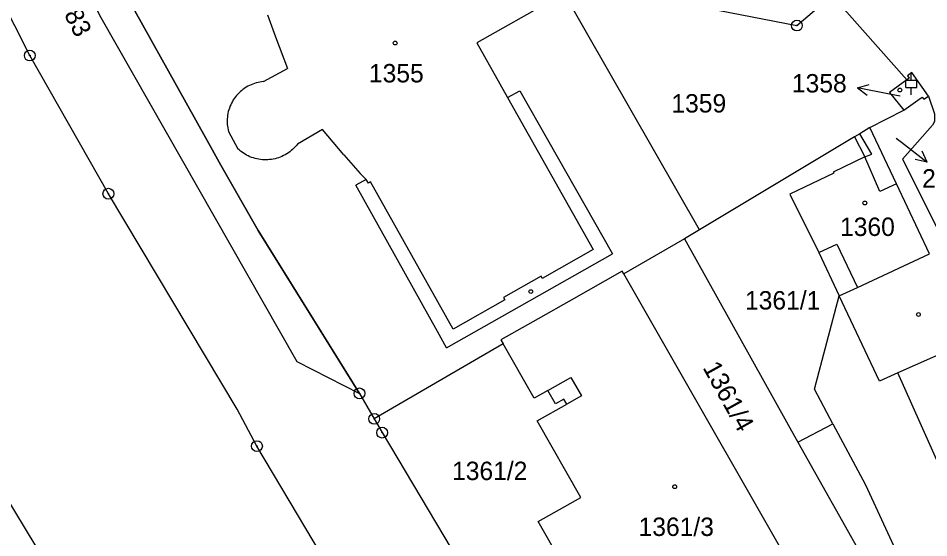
# Model space of a CAD drawing. Extents: x -644096 to -634268, y -1141430 to -1133463.
# Drawn here: x -639048.5 to -638964.5, y -1138227.3 to -1138179.3 of the extents above; entities that cross this region are included whole.
import ezdxf

# ---------------------------------------------------------------- set-up
doc = ezdxf.new("R2010")
doc.units = 0
for name, color, linetype in [('_CIVIL_CONSTRUCTION', 7, 'Continuous'), ('B_Hranice _3D', 7, 'Continuous'), ('M_Svah_Nasyp', 7, 'Continuous'), ('M_Svah_Zarez', 7, 'Continuous'), ('spodek_zarez', 7, 'Continuous'), ('svrsek_osa_sjezdy', 7, 'Continuous'), ('svrsek_osa_terminal_VRT', 7, 'Continuous'), ('svrsek_osa_VRT', 7, 'Continuous'), ('svrsek_popisy_VRT', 7, 'Continuous'), ('terminal_VRT', 7, 'Continuous')]:
    doc.layers.add(name, color=color, linetype=linetype)

msp = doc.modelspace()

# ---------------------------------------------------------------- linework, layer by layer
at = {"layer": '_CIVIL_CONSTRUCTION'}
for centre, radius in [((-638976.65, -1138179.97), 0.5), ((-638976.65, -1138179.97), 0.0303), ((-639047.43, -1138182.74), 0.5), ((-639047.43, -1138182.74), 0.0303), ((-639040.18, -1138195.5), 0.5), ((-639040.18, -1138195.5), 0.0303), ((-639017.01, -1138213.94), 0.5), ((-639017.01, -1138213.94), 0.0303), ((-639015.65, -1138216.29), 0.5), ((-639015.65, -1138216.29), 0.0303), ((-639014.92, -1138217.56), 0.5), ((-639014.92, -1138217.56), 0.0303), ((-639026.47, -1138218.81), 0.5), ((-639026.47, -1138218.81), 0.0303)]:
    msp.add_circle(centre, radius, dxfattribs=at)
at = {"layer": 'B_Hranice _3D'}
msp.add_lwpolyline([(-639050.65, -1138158.91), (-639041.01, -1138179), (-639022.8, -1138210.99), (-639017.01, -1138213.94), (-639020.08, -1138209), (-639026.35, -1138198.91), (-639029.79, -1138192.87), (-639031.23, -1138190.31), (-639034.63, -1138184.2), (-639037.74, -1138178.62), (-639045.64, -1138162.32), (-639045.9, -1138161.51), (-639046.05, -1138161.05), (-639047.54, -1138158.15), (-639054.44, -1138142.5)], dxfattribs=at)
at = {"layer": 'M_Svah_Nasyp'}
for p, q in [((-638999.21, -1138177.6), (-639006.18, -1138181.57)), ((-639025.51, -1138178.99), (-639024.75, -1138181.01)), ((-639024.75, -1138181.01), (-639023.64, -1138183.95)), ((-639006.18, -1138181.57), (-639003.34, -1138186.63)), ((-639025.87, -1138185.15), (-639023.64, -1138183.95)), ((-639003.34, -1138186.63), (-639002.2, -1138185.99)), ((-639002.2, -1138185.99), (-638993.65, -1138201.04)), ((-639003.34, -1138186.63), (-638995.45, -1138200.65)), ((-639029.09, -1138189.76), (-639028.24, -1138191.35)), ((-639020.42, -1138189.57), (-639022.72, -1138190.92)), ((-639018.45, -1138191.91), (-639020.42, -1138189.57)), ((-638969.72, -1138191.84), (-638970.85, -1138189.96)), ((-639018.45, -1138191.91), (-639016.95, -1138193.63)), ((-638970.38, -1138192.09), (-638969.72, -1138191.84)), ((-638969.01, -1138195.29), (-638970.38, -1138192.09)), ((-639016.38, -1138194.18), (-639016.95, -1138193.63)), ((-639016.38, -1138194.18), (-639017.35, -1138194.72)), ((-639009.82, -1138208.21), (-639017.35, -1138194.72)), ((-639016.19, -1138194.53), (-639016.38, -1138194.18)), ((-639015.99, -1138194.42), (-639016.19, -1138194.53)), ((-639008.38, -1138208.02), (-639015.99, -1138194.42)), ((-638967.46, -1138194.59), (-638969.01, -1138195.29)), ((-638995.45, -1138200.65), (-639000.14, -1138203.32)), ((-638974.62, -1138200.93), (-638972.95, -1138200.15)), ((-638972.95, -1138200.15), (-638971.07, -1138204.16)), ((-639008.97, -1138209.73), (-638993.65, -1138201.04)), ((-639000.25, -1138203.12), (-639003.72, -1138205.1)), ((-639000.14, -1138203.32), (-639000.25, -1138203.12)), ((-639003.61, -1138205.3), (-639008.38, -1138208.02)), ((-639003.72, -1138205.1), (-639003.61, -1138205.3)), ((-639008.97, -1138209.73), (-639009.82, -1138208.21)), ((-638959.25, -1138208.43), (-638967.34, -1138212.04)), ((-638999.63, -1138213.66), (-638997.52, -1138212.46)), ((-638997.52, -1138212.46), (-638996.54, -1138214.17)), ((-638996.54, -1138214.17), (-638997.89, -1138214.94))]:
    msp.add_line(p, q, dxfattribs=at)
for points in [[(-639025.87, -1138185.15), (-639026.038, -1138185.168), (-639026.204, -1138185.194), (-639026.37, -1138185.228), (-639026.533, -1138185.269), (-639026.695, -1138185.318), (-639026.854, -1138185.374), (-639027.01, -1138185.437), (-639027.164, -1138185.508), (-639027.314, -1138185.585), (-639027.46, -1138185.669), (-639027.602, -1138185.76), (-639027.74, -1138185.858), (-639027.873, -1138185.961), (-639028.001, -1138186.071), (-639028.124, -1138186.186), (-639028.242, -1138186.307), (-639028.354, -1138186.434), (-639028.459, -1138186.565), (-639028.559, -1138186.701), (-639028.653, -1138186.842), (-639028.739, -1138186.986), (-639028.82, -1138187.135), (-639028.893, -1138187.287), (-639028.959, -1138187.442), (-639029.018, -1138187.6), (-639029.069, -1138187.761), (-639029.113, -1138187.924), (-639029.15, -1138188.089), (-639029.178, -1138188.255), (-639029.2, -1138188.422), (-639029.213, -1138188.59), (-639029.219, -1138188.759), (-639029.217, -1138188.928), (-639029.207, -1138189.096), (-639029.189, -1138189.264), (-639029.164, -1138189.431), (-639029.131, -1138189.596), (-639029.09, -1138189.76)], [(-639022.72, -1138190.92), (-639022.826, -1138191.051), (-639022.937, -1138191.178), (-639023.055, -1138191.299), (-639023.177, -1138191.415), (-639023.305, -1138191.525), (-639023.437, -1138191.63), (-639023.575, -1138191.728), (-639023.716, -1138191.82), (-639023.862, -1138191.905), (-639024.011, -1138191.984), (-639024.163, -1138192.056), (-639024.319, -1138192.121), (-639024.478, -1138192.178), (-639024.639, -1138192.229), (-639024.802, -1138192.272), (-639024.966, -1138192.308), (-639025.133, -1138192.336), (-639025.3, -1138192.357), (-639025.468, -1138192.37), (-639025.637, -1138192.375), (-639025.806, -1138192.373), (-639025.974, -1138192.363), (-639026.142, -1138192.346), (-639026.309, -1138192.321), (-639026.474, -1138192.288), (-639026.638, -1138192.248), (-639026.8, -1138192.201), (-639026.96, -1138192.146), (-639027.117, -1138192.085), (-639027.271, -1138192.016), (-639027.421, -1138191.94), (-639027.568, -1138191.857), (-639027.712, -1138191.768), (-639027.851, -1138191.673), (-639027.985, -1138191.571), (-639028.115, -1138191.463), (-639028.24, -1138191.35)]]:
    msp.add_lwpolyline(points, dxfattribs=at)
at = {"layer": 'M_Svah_Zarez'}
for centre in [(-639013.717, -1138181.589), (-638967.147, -1138185.929), (-638970.377, -1138196.359), (-639001.197, -1138204.539), (-638965.437, -1138206.659), (-638987.927, -1138222.559)]:
    msp.add_circle(centre, 0.175, dxfattribs=at)
at = {"layer": 'spodek_zarez'}
msp.add_circle((-638683.068, -1137056.847), 1378.084, dxfattribs=at)
at = {"layer": 'svrsek_osa_sjezdy'}
for p, q in [((-638966.1, -1138185.031), (-638966.1, -1138184.36)), ((-638966.603, -1138185.031), (-638965.597, -1138185.031)), ((-638966.603, -1138185.702), (-638966.603, -1138185.031)), ((-638966.603, -1138185.702), (-638965.597, -1138185.702)), ((-638966.1, -1138186.37), (-638966.1, -1138185.702)), ((-638965.597, -1138185.702), (-638965.597, -1138185.031))]:
    msp.add_line(p, q, dxfattribs=at)
at = {"layer": 'svrsek_osa_terminal_VRT'}
msp.add_arc((-642050.261, -1145189.597), 8802.25, 41.4131519, 75.3170489, dxfattribs=at)
at = {"layer": 'svrsek_popisy_VRT'}
for p, q in [((-638971.066, -1138185.727), (-638969.987, -1138185.427)), ((-638968.12, -1138186.3), (-638971.066, -1138185.727)), ((-638971.066, -1138185.727), (-638970.178, -1138186.41)), ((-638967.11, -1138186.49), (-638968.12, -1138186.3)), ((-638967.48, -1138190.36), (-638966.99, -1138190.73)), ((-638966.99, -1138190.73), (-638964.625, -1138192.578)), ((-638964.625, -1138192.578), (-638965.106, -1138191.566)), ((-638964.625, -1138192.578), (-638965.723, -1138192.356))]:
    msp.add_line(p, q, dxfattribs=at)
at = {"layer": 'terminal_VRT'}
for p, q in [((-638966.51, -1138184.99), (-638973.41, -1138177.16)), ((-638969.91, -1138189.39), (-638966.77, -1138187.8)), ((-638971.32, -1138190.24), (-638985.65, -1138198.84)), ((-638985.65, -1138198.84), (-638987.02, -1138199.66)), ((-638987.02, -1138199.66), (-638992.62, -1138202.91)), ((-638987.02, -1138199.66), (-638976.55, -1138218.44)), ((-639003.74, -1138209.37), (-639015.65, -1138216.29)), ((-639017.01, -1138213.94), (-639015.65, -1138216.29)), ((-638976.55, -1138218.44), (-638973.32, -1138216.75)), ((-638976.55, -1138218.44), (-638966.33, -1138236.6))]:
    msp.add_line(p, q, dxfattribs=at)
for points in [[(-638977.16, -1138380.58), (-638974.99, -1138375.93), (-638973.71, -1138350.27), (-638975.16, -1138329.87), (-638977.07, -1138318.95), (-638979.84, -1138308.41), (-638986.84, -1138289.76), (-638992.37, -1138277.57), (-638999.46, -1138264.28), (-639026.47, -1138218.81), (-639028.3, -1138215.4), (-639040.18, -1138195.5), (-639047.43, -1138182.74), (-639055.7, -1138166.39), (-639064.43, -1138146.38), (-639074.75, -1138118.99), (-639090.65, -1138071.64), (-639089.12, -1138071.09)], [(-639007.61, -1138296.47), (-639012.23, -1138287.74), (-639020.2, -1138272.83), (-639031.49, -1138253.6), (-639032.44, -1138254.12), (-639035.88, -1138247.91), (-639035.13, -1138247.5), (-639050.8, -1138221.56), (-639056.36, -1138212.16), (-639063.38, -1138199.47), (-639068.68, -1138189.62), (-639074.02, -1138179.08), (-639074.76, -1138179.56), (-639077.41, -1138173.9), (-639076.53, -1138173.32), (-639086.38, -1138148.09)], [(-638985.65, -1138198.84), (-639006.62, -1138162.15), (-639002.16, -1138159.6)], [(-639000.11, -1138162.64), (-639002.8, -1138163.96), (-639000.04, -1138169.02), (-638995.33, -1138176.17), (-638994.1, -1138176.55), (-638976.65, -1138179.97), (-638973.41, -1138177.16)], [(-639037.74, -1138178.62), (-639034.63, -1138184.2), (-639031.23, -1138190.31), (-639029.79, -1138192.87), (-639026.35, -1138198.91), (-639017.01, -1138213.94)], [(-638964.51, -1138186.5), (-638966.03, -1138184.32), (-638966.43, -1138184.62), (-638966.28, -1138184.82), (-638966.51, -1138184.99)], [(-638966.51, -1138184.99), (-638968.11, -1138186.17), (-638966.77, -1138187.8)], [(-638964.51, -1138186.5), (-638963.94, -1138188.12), (-638963.94, -1138188.82), (-638964.14, -1138189.18), (-638966.91, -1138192.31), (-638962.8, -1138200.48)], [(-638966.77, -1138187.8), (-638965.5, -1138186.87), (-638965.09, -1138186.58), (-638964.95, -1138186.78), (-638964.51, -1138186.5)], [(-638969.91, -1138189.39), (-638970.85, -1138189.96), (-638971.32, -1138190.24)], [(-638964.4, -1138201.04), (-638967.46, -1138194.59), (-638969.91, -1138189.39)], [(-638971.32, -1138190.24), (-638970.38, -1138192.09), (-638973.29, -1138193.51), (-638973.24, -1138193.6), (-638977.3, -1138195.55), (-638974.62, -1138200.93), (-638972.74, -1138204.94)], [(-638972.74, -1138204.94), (-638971.07, -1138204.16), (-638964.4, -1138201.04)], [(-638992.62, -1138202.91), (-638992.78, -1138202.64), (-638997.49, -1138205.32), (-639000.53, -1138207.04), (-639003.96, -1138208.99), (-639003.74, -1138209.37)], [(-638984.48, -1138243.8), (-638983.76, -1138243.38), (-638978, -1138240.07), (-638978.81, -1138238.65), (-638973.83, -1138235.79), (-638992.62, -1138202.91)], [(-638973.32, -1138216.75), (-638975.04, -1138213.54), (-638972.74, -1138204.94)], [(-638941.07, -1138260.32), (-638945.04, -1138262.01), (-638967.34, -1138212.04), (-638969.04, -1138212.81), (-638972.74, -1138204.94)], [(-638984.48, -1138243.8), (-638985.3, -1138242.37), (-638985.74, -1138242.62), (-638992.48, -1138230.77), (-638996.39, -1138233), (-639000.52, -1138225.77), (-638996.6, -1138223.54), (-639000.61, -1138216.48), (-638997.89, -1138214.94), (-638998.16, -1138214.46), (-638998.93, -1138214.9), (-638999.63, -1138213.66), (-639000.9, -1138214.38), (-639003.74, -1138209.37)], [(-639015.65, -1138216.29), (-639014.92, -1138217.56), (-638996.5, -1138248.54)], [(-638973.32, -1138216.75), (-638970.31, -1138222.39), (-638963.16, -1138237.93), (-638959.91, -1138241.92), (-638956.07, -1138250.6)]]:
    msp.add_lwpolyline(points, dxfattribs=at)

# ---------------------------------------------------------------- texts
at = {"layer": 'svrsek_osa_VRT'}
for s, rotation, p in [('2783', 297, (-639045.453, -1138176.676)), ('1361/4', 299, (-638985.381, -1138211.556))]:
    msp.add_text(s, height=1.7, rotation=rotation, dxfattribs=at).set_placement(p)
for s, p in [('1355', (-639016.14, -1138185.225)), ('1358', (-638977.112, -1138186.155)), ('1359', (-638988.23, -1138188.005)), ('2778/7', (-638965.096, -1138194.935)), ('1360', (-638972.67, -1138199.405)), ('1361/1', (-638981.44, -1138206.195)), ('1361/2', (-639008.47, -1138221.945)), ('1361/3', (-638991.26, -1138227.105))]:
    msp.add_text(s, height=1.7, dxfattribs=at).set_placement(p)

doc.saveas('drawing.dxf')
